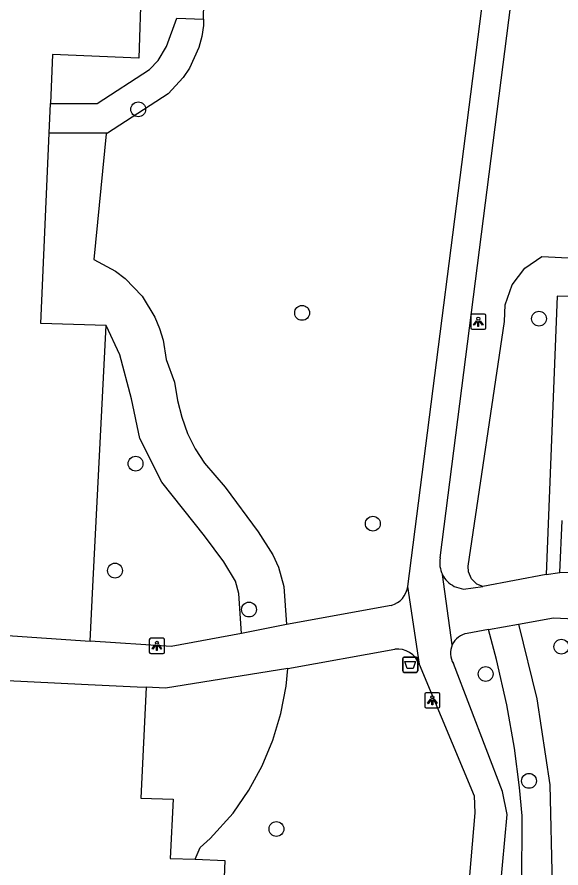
# Model space of a CAD drawing. Extents: x 162990 to 165007, y 383433 to 384336.
# Drawn here: x 164553.1 to 164588.9, y 383731.5 to 383787.4 of the extents above; entities that cross this region are included whole.
import ezdxf

# ---------------------------------------------------------------- set-up
doc = ezdxf.new("R2010")
doc.units = 0
for name, color, linetype in [('IMGEO_Afvalbak', 7, 'Continuous'), ('IMGEO_Boom', 7, 'Continuous'), ('IMGEO_Groenvoorziening', 7, 'Continuous'), ('IMGEO_Lichtpunt', 7, 'Continuous'), ('IMGEO_Pand', 7, 'Continuous'), ('IMGEO_Voetpad_gesloten', 7, 'Continuous'), ('IMGEO_Voetpad_open', 7, 'Continuous')]:
    doc.layers.add(name, color=color, linetype=linetype)

msp = doc.modelspace()

# ---------------------------------------------------------------- linework, layer by layer
at = {"layer": 'IMGEO_Afvalbak'}
for p, q in [((164578.515, 383744.445), (164578.515, 383745.245)), ((164578.515, 383745.245), (164578.515, 383744.445)), ((164578.615, 383745.345), (164579.405, 383745.345)), ((164579.405, 383745.345), (164578.615, 383745.345)), ((164579.505, 383745.245), (164579.505, 383744.445)), ((164579.505, 383744.445), (164579.505, 383745.245)), ((164579.405, 383744.345), (164578.615, 383744.345)), ((164578.615, 383744.345), (164579.405, 383744.345))]:
    msp.add_line(p, q, dxfattribs=at)
msp.add_lwpolyline([(164578.658, 383745.059), (164579.362, 383745.059), (164579.213, 383744.589), (164578.807, 383744.589), (164578.658, 383745.059)], dxfattribs=at)
for centre, start, end in [((164578.615, 383745.245), 90, 180), ((164578.615, 383745.245), 90, 180), ((164579.405, 383745.245), 0, 90), ((164579.405, 383745.245), 360, 90), ((164578.615, 383744.445), 180, 270), ((164578.615, 383744.445), 180, 270), ((164579.405, 383744.445), 270, 0), ((164579.405, 383744.445), 270, 0)]:
    msp.add_arc(centre, 0.1, start, end, dxfattribs=at)
at = {"layer": 'IMGEO_Boom'}
for centre in [(164561.113, 383781.368), (164571.899, 383767.985), (164587.48, 383767.6), (164560.937, 383758.066), (164576.551, 383754.121), (164559.589, 383751.036), (164568.402, 383748.475), (164588.958, 383746.03), (164583.977, 383744.237), (164586.824, 383737.209), (164570.208, 383734.045)]:
    msp.add_circle(centre, 0.489, dxfattribs=at)
at = {"layer": 'IMGEO_Groenvoorziening'}
for points in [[(164567.336, 383832.586), (164566.45, 383812.115), (164564.27, 383812.205), (164563.148, 383789.407), (164561.306, 383789.496), (164561.165, 383784.742), (164555.475, 383784.984), (164555.335, 383781.748)], [(164565.417, 383787.295), (164565.424, 383788.374), (164565.124, 383789.83), (164564.828, 383792.153), (164564.79, 383794.319), (164564.978, 383796.477), (164565.391, 383798.604), (164565.429, 383799.053), (164565.6, 383799.451), (164565.647, 383799.505)], [(164555.335, 383781.748), (164558.421, 383781.748), (164561.852, 383783.998), (164562.427, 383784.584), (164562.965, 383785.495), (164563.657, 383787.364), (164565.417, 383787.295)], [(164565.417, 383787.295), (164565.415, 383786.888), (164565.294, 383786.154), (164565.097, 383785.436), (164564.484, 383784.082), (164564.074, 383783.46), (164563.093, 383782.38), (164559.096, 383779.81)], [(164555.251, 383779.81), (164555.335, 383781.748)], [(164559.009, 383767.16), (164554.71, 383767.289), (164555.251, 383779.81)], [(164559.096, 383779.81), (164555.251, 383779.81)], [(164559.096, 383779.81), (164559, 383779.748), (164558.2, 383771.495), (164559.618, 383770.729), (164560.259, 383770.239), (164561.37, 383769.072), (164562.215, 383767.699), (164562.525, 383766.954), (164562.755, 383766.181), (164562.952, 383764.919), (164563.495, 383763.433), (164563.697, 383762.213), (164563.976, 383761.12), (164564.367, 383760.062), (164564.867, 383759.051), (164565.469, 383758.098), (164566.825, 383756.529), (164569.004, 383753.591), (164569.973, 383752.081), (164570.334, 383751.258), (164570.702, 383749.998), (164570.87, 383747.491)], [(164583.781, 383750), (164583.391, 383750.152), (164583.031, 383750.494), (164582.84, 383750.952), (164582.83, 383751.326), (164585.204, 383767.423), (164585.262, 383768.52), (164585.714, 383769.818), (164586.545, 383770.913), (164587.674, 383771.697), (164589.833, 383771.592)], [(164557.956, 383746.397), (164558.119, 383750), (164559.009, 383767.16)], [(164567.9, 383746.889), (164567.727, 383749.522), (164567.514, 383750.351), (164566.744, 383751.613), (164565.482, 383753.314), (164562.668, 383756.855), (164561.217, 383759.72), (164560.675, 383762.326), (164559.907, 383765.217), (164559.009, 383767.16)], [(164586.127, 383747.516), (164587.335, 383742.604), (164588.205, 383736.949), (164588.356, 383730.329), (164588.856, 383717.967)], [(164588.856, 383717.967), (164586.85, 383718.072), (164586.484, 383724.711), (164586.357, 383730.266), (164586.377, 383734.916), (164586.208, 383736.773), (164585.874, 383739.362), (164585.372, 383742.213), (164584.692, 383745.197), (164584.156, 383747.158)], [(164564.862, 383732.05), (164565.198, 383732.826), (164565.837, 383733.407), (164567.363, 383735.092), (164568.402, 383736.597), (164569.278, 383738.203), (164569.981, 383739.891), (164570.504, 383741.644), (164570.84, 383743.441), (164570.95, 383744.606)], [(164561.631, 383743.369), (164561.296, 383736.074), (164563.423, 383736.005), (164563.212, 383732.113), (164564.862, 383732.05)], [(164564.862, 383732.05), (164566.817, 383731.975), (164566.566, 383725.843)]]:
    msp.add_lwpolyline(points, dxfattribs=at)
at = {"layer": 'IMGEO_Lichtpunt'}
for p, q in [((164582.988, 383767.804), (164582.988, 383766.997)), ((164582.988, 383767.804), (164582.988, 383766.997)), ((164583.89, 383767.899), (164583.082, 383767.899)), ((164583.89, 383767.899), (164583.082, 383767.899)), ((164583.984, 383766.997), (164583.984, 383767.804)), ((164583.984, 383766.997), (164583.984, 383767.804)), ((164583.082, 383766.903), (164583.89, 383766.903)), ((164583.082, 383766.903), (164583.89, 383766.903)), ((164561.843, 383746.489), (164561.843, 383745.682)), ((164561.843, 383746.489), (164561.843, 383745.682)), ((164562.745, 383746.584), (164561.937, 383746.584)), ((164562.745, 383746.584), (164561.937, 383746.584)), ((164562.839, 383745.682), (164562.839, 383746.489)), ((164562.839, 383745.682), (164562.839, 383746.489)), ((164561.937, 383745.588), (164562.745, 383745.588)), ((164561.937, 383745.588), (164562.745, 383745.588)), ((164579.965, 383742.908), (164579.965, 383742.101)), ((164579.965, 383742.908), (164579.965, 383742.101)), ((164580.867, 383743.003), (164580.059, 383743.003)), ((164580.867, 383743.003), (164580.059, 383743.003)), ((164580.961, 383742.101), (164580.961, 383742.908)), ((164580.961, 383742.101), (164580.961, 383742.908)), ((164580.059, 383742.007), (164580.867, 383742.007)), ((164580.059, 383742.007), (164580.867, 383742.007))]:
    msp.add_line(p, q, dxfattribs=at)
for points in [[(164583.362, 383767.468), (164583.401, 383767.44), (164583.213, 383767.178), (164583.175, 383767.205), (164583.362, 383767.468)], [(164583.464, 383767.42), (164583.511, 383767.42), (164583.511, 383767.098), (164583.464, 383767.098), (164583.464, 383767.42)], [(164583.574, 383767.44), (164583.612, 383767.467), (164583.799, 383767.205), (164583.76, 383767.177), (164583.574, 383767.44)], [(164562.217, 383746.153), (164562.256, 383746.125), (164562.068, 383745.863), (164562.03, 383745.89), (164562.217, 383746.153)], [(164562.319, 383746.105), (164562.366, 383746.105), (164562.366, 383745.783), (164562.319, 383745.783), (164562.319, 383746.105)], [(164562.429, 383746.125), (164562.467, 383746.152), (164562.654, 383745.89), (164562.615, 383745.862), (164562.429, 383746.125)], [(164580.339, 383742.572), (164580.378, 383742.544), (164580.19, 383742.282), (164580.152, 383742.309), (164580.339, 383742.572)], [(164580.441, 383742.524), (164580.488, 383742.524), (164580.488, 383742.202), (164580.441, 383742.202), (164580.441, 383742.524)], [(164580.551, 383742.544), (164580.589, 383742.571), (164580.776, 383742.309), (164580.737, 383742.281), (164580.551, 383742.544)]]:
    msp.add_lwpolyline(points, dxfattribs=at)
for centre in [(164583.487, 383767.602), (164562.342, 383746.287), (164580.464, 383742.706)]:
    msp.add_circle(centre, 0.0994, dxfattribs=at)
for centre, start, end in [((164583.082, 383767.804), 90, 180), ((164583.082, 383767.804), 90, 180), ((164583.89, 383767.804), 0, 90), ((164583.89, 383767.804), 0, 90), ((164583.082, 383766.997), 180, 270), ((164583.082, 383766.997), 180, 270), ((164583.89, 383766.997), 270, 0), ((164583.89, 383766.997), 270, 360), ((164561.937, 383746.489), 90, 180), ((164561.937, 383746.489), 90, 180), ((164562.745, 383746.489), 0, 90), ((164562.745, 383746.489), 0, 90), ((164561.937, 383745.682), 180, 270), ((164561.937, 383745.682), 180, 270), ((164562.745, 383745.682), 270, 0), ((164562.745, 383745.682), 270, 360), ((164580.059, 383742.908), 90, 180), ((164580.059, 383742.908), 90, 180), ((164580.867, 383742.908), 0, 90), ((164580.867, 383742.908), 0, 90), ((164580.059, 383742.101), 180, 270), ((164580.059, 383742.101), 180, 270), ((164580.867, 383742.101), 270, 0), ((164580.867, 383742.101), 270, 360)]:
    msp.add_arc(centre, 0.0946, start, end, dxfattribs=at)
at = {"layer": 'IMGEO_Pand'}
for points in [[(164588.854, 383750.918), (164589.007, 383754.334)], [(164592.676, 383750.747), (164588.854, 383750.918)]]:
    msp.add_lwpolyline(points, dxfattribs=at)
at = {"layer": 'IMGEO_Voetpad_gesloten'}
for points in [[(164583.814, 383788.901), (164578.842, 383750)], [(164580.982, 383751.865), (164585.761, 383789.305)], [(164581.78, 383746.158), (164581.131, 383750.777)], [(164587.95, 383750.768), (164583.781, 383750)], [(164587.95, 383750.768), (164588.854, 383750.918)], [(164578.842, 383750), (164579.609, 383744.872)], [(164581.907, 383750), (164582.524, 383749.823), (164583.781, 383750)], [(164577.763, 383748.745), (164570.87, 383747.491)], [(164586.127, 383747.516), (164588.442, 383747.937), (164589.822, 383747.859)], [(164570.87, 383747.491), (164567.9, 383746.889)], [(164584.156, 383747.158), (164586.127, 383747.516)], [(164567.9, 383746.889), (164563.274, 383746.036), (164557.956, 383746.397)], [(164584.156, 383747.158), (164582.764, 383746.905)], [(164552.215, 383746.786), (164557.956, 383746.397)], [(164570.95, 383744.606), (164577.994, 383745.875)], [(164570.95, 383744.606), (164562.9, 383743.308), (164561.631, 383743.369)], [(164579.609, 383744.872), (164583.222, 383736.213), (164583.272, 383735.109), (164581.872, 383718.893)], [(164583.862, 383718.344), (164585.381, 383735.006), (164585.09, 383736.515), (164581.856, 383744.925)], [(164552.055, 383743.826), (164557.826, 383743.55), (164561.054, 383743.396), (164561.631, 383743.369)]]:
    msp.add_lwpolyline(points, dxfattribs=at)
for centre, radius, start, end in [((164582.685, 383751.544), 1.733, 169.3211, 206.2751), ((164582.67, 383751.538), 1.717, 206.3137, 243.6125), ((164577.356, 383750.187), 1.498, 285.7778, 352.8469), ((164582.968, 383745.614), 1.307, 98.9959, 155.4118), ((164578.145, 383744.316), 1.566, 20.7804, 95.5346), ((164582.967, 383745.612), 1.306, 155.3022, 211.7521)]:
    msp.add_arc(centre, radius, start, end, dxfattribs=at)
at = {"layer": 'IMGEO_Voetpad_open'}
msp.add_lwpolyline([(164589.711, 383769.07), (164588.679, 383769.079), (164587.95, 383750.768)], dxfattribs=at)

doc.saveas('drawing.dxf')
